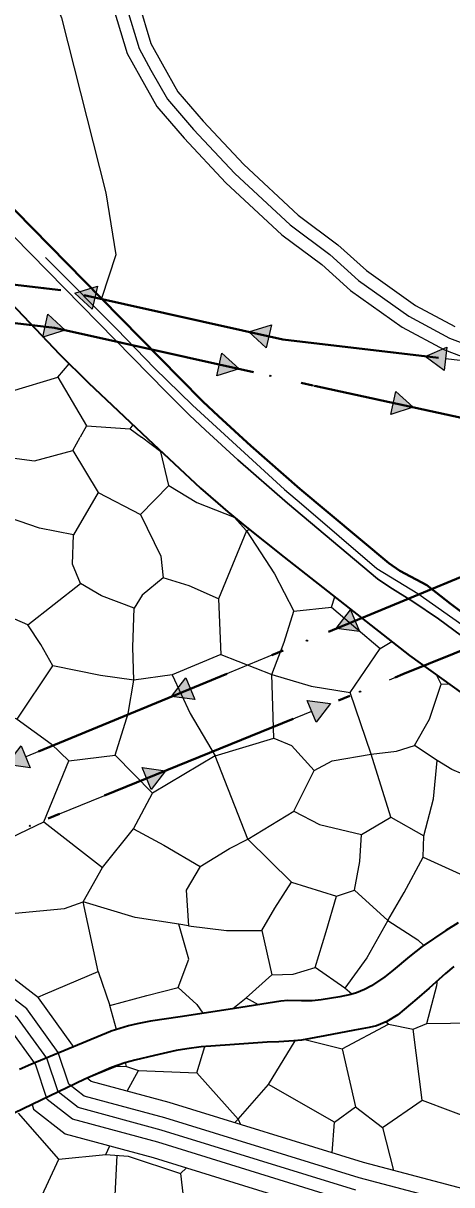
# Model space of a CAD drawing. Extents: x -64005 to -55000, y -89025 to -80000.
# Drawn here: x -59861 to -59524, y -84506 to -83593 of the extents above; entities that cross this region are included whole.
import ezdxf

# ---------------------------------------------------------------- set-up
doc = ezdxf.new("R2010")
doc.units = 0
doc.header["$LTSCALE"] = 32
for name, pattern in [('DASH_DOUBLE_DOT', [9.2, 5, -1.2, 0.3, -1.2, 0.3, -1.2]), ('DOT_DASHED', [7.7, 5, -1.2, 0.3, -1.2]), ('LONG_DASHED', [7.5, 6, -1.5])]:
    doc.linetypes.add(name, pattern=pattern)
for name, color, linetype, lineweight in [('18', 7, 'Continuous', 25), ('19', 7, 'Continuous', 25), ('3', 7, 'Continuous', 25), ('39', 7, 'LONG_DASHED', 25), ('53', 7, 'DASH_DOUBLE_DOT', 25), ('6', 7, 'Continuous', 25), ('7', 7, 'Continuous', 13), ('8', 7, 'Continuous', 25)]:
    doc.layers.add(name, color=color, linetype=linetype, lineweight=lineweight)

msp = doc.modelspace()

# ---------------------------------------------------------------- hatches: boundary and pattern name
at = {"layer": '18'}
for points in [[(-59806.75, -83818.08), (-59820.37, -83805.56), (-59802.72, -83800.02)], [(-59841.57, -83822.1), (-59827.95, -83834.62), (-59845.6, -83840.16)], [(-59670.11, -83848.55), (-59683.73, -83836.03), (-59666.08, -83830.49)], [(-59704.93, -83852.58), (-59691.31, -83865.09), (-59708.95, -83870.63)], [(-59530.34, -83866.28), (-59545.16, -83855.21), (-59528.17, -83847.9)], [(-59568.26, -83882.76), (-59554.59, -83895.22), (-59572.21, -83900.84)], [(-59596.7, -84071.48), (-59615.04, -84069.05), (-59603.77, -84054.38)], [(-59726.08, -84124.96), (-59744.42, -84122.53), (-59733.15, -84107.86)], [(-59637.86, -84125.55), (-59619.54, -84128.09), (-59630.9, -84142.69)], [(-59855.47, -84178.43), (-59873.81, -84176.01), (-59862.53, -84161.34)], [(-59767.55, -84178.28), (-59749.23, -84180.82), (-59760.59, -84195.42)]]:
    msp.add_hatch(color=256, dxfattribs=at).paths.add_polyline_path(points)

# ---------------------------------------------------------------- linework, layer by layer
for p, q in [((-59732.53, -83825.15), (-59804.74, -83809.05)), ((-59917.21, -83823.48), (-59843.71, -83831.9)), ((-59779.15, -83845.5), (-59706.94, -83861.6)), ((-59455.79, -83865.78), (-59529.25, -83857.09)), ((-59531.86, -84034.67), (-59600.23, -84062.93)), ((-59661.25, -84088.15), (-59729.62, -84116.41)), ((-59702.91, -84161.99), (-59634.38, -84134.12)), ((-59790.63, -84141.63), (-59859, -84169.89)), ((-59832.6, -84214.72), (-59764.07, -84186.85))]:
    msp.add_line(p, q, dxfattribs=at)
at = {"layer": '18', "linetype": 'DOT_DASHED', "lineweight": 40}
for points in [[(-55000.81, -81341.27), (-57492.65, -83191.85), (-58506.34, -83610.82), (-59176.97, -83888), (-59245.7, -83916.4), (-60498.5, -84434.2), (-61697.45, -84700.56), (-63379.7, -85074.29), (-63500.32, -85101.08), (-63736.4, -85153.53), (-64000, -85168.65)], [(-62511.18, -83419.68), (-62511.65, -83442.16), (-62269.37, -83547.46), (-62236.29, -83546.11), (-61998.23, -83536.37), (-61478.42, -83639.63), (-61155.09, -83677.73), (-60626.09, -83739.21), (-60379.64, -83770.49), (-59836.37, -83832.74), (-59632.07, -83878.3), (-59482.83, -83910.88), (-59245.7, -83916.4), (-59157.46, -83918.46), (-58274.27, -84022.41)], [(-59176.97, -83888), (-59290.14, -83885.36), (-59657.06, -83841.98), (-59831.38, -83803.11), (-60376.04, -83740.71), (-60622.47, -83709.43), (-61151.6, -83647.93), (-61473.73, -83609.97), (-61992.38, -83506.94), (-61993.6, -83506.74), (-62420.8, -83437.27), (-62481.72, -83419.68)], [(-64000, -85400.95), (-63756.78, -85343.55), (-63583.22, -85302.6), (-63160.94, -85202.94), (-62774.07, -85111.63), (-62063.05, -84888.71), (-61746.39, -84828.12), (-61731.7, -84825.31), (-61594.06, -84786.87), (-61360.14, -84721.55), (-60481.8, -84478.68), (-59562.86, -84105.04), (-59208.4, -83960.92), (-58840.52, -84105.61)]]:
    msp.add_lwpolyline(points, dxfattribs=at)
at = {"layer": '18'}
for points in [[(-59806.75, -83818.08), (-59820.37, -83805.56), (-59802.72, -83800.02)], [(-59841.57, -83822.1), (-59827.95, -83834.62), (-59845.6, -83840.16)], [(-59670.11, -83848.55), (-59683.73, -83836.03), (-59666.08, -83830.49)], [(-59704.93, -83852.58), (-59691.31, -83865.09), (-59708.95, -83870.63)], [(-59530.34, -83866.28), (-59545.16, -83855.21), (-59528.17, -83847.9)], [(-59568.26, -83882.76), (-59554.59, -83895.22), (-59572.21, -83900.84)], [(-59596.7, -84071.48), (-59615.04, -84069.05), (-59603.77, -84054.38)], [(-59726.08, -84124.96), (-59744.42, -84122.53), (-59733.15, -84107.86)], [(-59637.86, -84125.55), (-59619.54, -84128.09), (-59630.9, -84142.69)], [(-59855.47, -84178.43), (-59873.81, -84176.01), (-59862.53, -84161.34)], [(-59767.55, -84178.28), (-59749.23, -84180.82), (-59760.59, -84195.42)]]:
    msp.add_lwpolyline(points, close=True, dxfattribs=at)
for points in [[(-59594.82, -83849.34), (-59657.06, -83841.98), (-59668.09, -83839.52)], [(-59642.5, -83875.97), (-59632.07, -83878.3), (-59570.24, -83891.8)], [(-59573.22, -84109.25), (-59562.86, -84105.04), (-59504.69, -84081.39)]]:
    msp.add_lwpolyline(points, dxfattribs=at)
for centre in [(-59845.01, -83801.55), (-59708.13, -83830.59), (-59803.55, -83840.06), (-59569.99, -83852.28), (-59666.91, -83870.53), (-59530.16, -83900.55), (-59638.14, -84078.6), (-59596.38, -84118.67), (-59767.52, -84132.08), (-59726.07, -84171.4), (-59855.76, -84224.13)]:
    msp.add_circle(centre, 0.5, dxfattribs=at)
at = {"layer": '19'}
for p, q in [((-59776.9, -83912.03), (-59774.74, -83909.08)), ((-59695.23, -83981.67), (-59695.26, -83981.6)), ((-59685.47, -83992.33), (-59683.46, -83991.23)), ((-59532.64, -84112.68), (-59526.56, -84112.43)), ((-59602.78, -84356.27), (-59608.35, -84351.7)), ((-59787.72, -84384.2), (-59792.89, -84365.35)), ((-59685.86, -84359.18), (-59676.48, -84364.6)), ((-59779.44, -84432.55), (-59770.49, -84416.31)), ((-59616.38, -84456.84), (-59668.34, -84427.33)), ((-59578.76, -84461.25), (-59570.07, -84494.94))]:
    msp.add_line(p, q, dxfattribs=at)
for points in [[(-59922.72, -83759.04), (-59889.63, -83793.51), (-59832.43, -83853.52), (-59809.77, -83876.13), (-59763.12, -83920.02), (-59721.65, -83958.79), (-59700.28, -83977.48), (-59685.66, -83989.48), (-59656.04, -84012.98), (-59557.43, -84090.17), (-59498.82, -84132.43)], [(-59870.24, -83882.51), (-59833.7, -83871.49), (-59824.94, -83861)], [(-59833.7, -83871.49), (-59811.24, -83909.83), (-59816.17, -83918.73)], [(-59811.24, -83909.83), (-59776.9, -83912.03), (-59768.06, -83918.73)], [(-59886.82, -83928.83), (-59880.16, -83933.71), (-59852.18, -83937.26), (-59822.01, -83929.27), (-59816.17, -83918.73)], [(-59768.92, -83979.46), (-59746.73, -83956.8), (-59752.93, -83930.16), (-59768.06, -83918.73)], [(-59822.01, -83929.27), (-59802.04, -83962.13), (-59821.56, -83995.44), (-59848.19, -83990.11), (-59871.72, -83982.12), (-59877.05, -83957.24), (-59880.16, -83933.71)], [(-59802.04, -83962.13), (-59768.92, -83979.46), (-59752.93, -84012.31), (-59751.16, -84029.19), (-59767.59, -84042.96), (-59773.8, -84053.16), (-59799.55, -84043.4), (-59815.97, -84033.64)], [(-59746.73, -83956.8), (-59724.53, -83970.12), (-59695.23, -83981.67), (-59685.47, -83992.33), (-59707.68, -84045.62), (-59730.74, -84035.4), (-59751.16, -84029.19)], [(-59857.25, -84066.05), (-59815.97, -84033.64), (-59822.18, -84018.53), (-59821.56, -83995.44)], [(-59685.47, -83992.33), (-59663.58, -84026.07), (-59648.5, -84055.39), (-59618.75, -84052.28), (-59616.19, -84044.18)], [(-59707.68, -84045.62), (-59705.76, -84089.59), (-59665.8, -84105.13), (-59656.05, -84079.82), (-59648.5, -84055.39)], [(-59915.67, -84114.89), (-59893.21, -84127.79), (-59865.69, -84140.22), (-59837.72, -84098.47), (-59847.04, -84081.6), (-59857.25, -84066.05), (-59898.35, -84048.29)], [(-59705.76, -84089.59), (-59743.94, -84105.57), (-59774.12, -84109.57), (-59775, -84083.82), (-59773.8, -84053.16)], [(-59618.75, -84052.28), (-59580.58, -84084.71), (-59571.5, -84079.16)], [(-59665.8, -84105.13), (-59634.73, -84114.47), (-59604.1, -84119.35), (-59580.58, -84084.71)], [(-59774.12, -84109.57), (-59800.3, -84106.02), (-59837.72, -84098.47)], [(-59865.69, -84140.22), (-59838.92, -84159.75), (-59825.16, -84173.07), (-59788.77, -84168.63), (-59778.55, -84135.78), (-59774.12, -84109.57)], [(-59743.94, -84105.57), (-59729.73, -84135.78), (-59710.19, -84169.08), (-59664.02, -84155.31), (-59665.8, -84105.13)], [(-59587.69, -84167.76), (-59567.71, -84165.54), (-59553.5, -84161.1), (-59541.96, -84140.22), (-59532.64, -84112.68), (-59536.21, -84105.47)], [(-59664.02, -84155.31), (-59650.27, -84161.1), (-59632.51, -84180.63), (-59618.31, -84173.09), (-59587.69, -84167.76), (-59604.1, -84119.35)], [(-59487.53, -84141.61), (-59488.25, -84144.67), (-59498.46, -84190.86), (-59524.2, -84179.75), (-59535.75, -84172.65), (-59553.5, -84161.1)], [(-59870.38, -84233.16), (-59844.84, -84220.84), (-59825.16, -84173.07)], [(-59710.19, -84169.08), (-59759.46, -84198.39), (-59788.77, -84168.63)], [(-59721.96, -84256.09), (-59699.06, -84241.99), (-59684.54, -84234.5), (-59710.19, -84169.08)], [(-59648.42, -84212.47), (-59628.17, -84223.05), (-59595.14, -84230.98), (-59572.25, -84217.32), (-59587.69, -84167.76)], [(-59572.25, -84217.32), (-59546.27, -84231.85), (-59538.78, -84202.77), (-59535.75, -84172.65)], [(-59684.54, -84234.5), (-59648.42, -84212.47), (-59632.51, -84180.63)], [(-59844.84, -84220.84), (-59798.61, -84256.96), (-59774.38, -84226.56), (-59759.46, -84198.39)], [(-59546.7, -84248.6), (-59492.1, -84273.71), (-59484.61, -84252.12), (-59477.57, -84222.16), (-59473.6, -84199.3)], [(-59774.38, -84226.56), (-59750.59, -84239.34), (-59721.96, -84256.09), (-59732.96, -84274.6), (-59731.22, -84302.79), (-59738.71, -84301.46)], [(-59731.22, -84302.79), (-59701.26, -84306.31), (-59673.53, -84306.31), (-59663.4, -84288.69), (-59650.19, -84268.43), (-59684.54, -84234.5)], [(-59650.19, -84268.43), (-59614.96, -84279.44), (-59600.87, -84274.6), (-59596.47, -84252.12), (-59595.14, -84230.98)], [(-59600.87, -84274.6), (-59574.45, -84298.38), (-59561.68, -84276.36), (-59546.7, -84248.6), (-59546.27, -84231.85)], [(-59898.12, -84273.26), (-59867.3, -84292.66), (-59828.55, -84289.12), (-59814.02, -84283.83), (-59798.61, -84256.96)], [(-59849.56, -84358.74), (-59843.52, -84356.1), (-59802.12, -84338.47), (-59814.02, -84283.83)], [(-59802.12, -84338.47), (-59792.89, -84365.35), (-59763.82, -84357.42), (-59739.16, -84351.24), (-59730.79, -84328.77), (-59738.71, -84301.46), (-59773.06, -84296.17), (-59814.02, -84283.83)], [(-59574.45, -84298.38), (-59591.19, -84327.9), (-59608.35, -84351.7), (-59631.68, -84335.39), (-59622.89, -84307.2), (-59614.96, -84279.44)], [(-59519.39, -84300.36), (-59528.99, -84306.26), (-59547.57, -84318.97), (-59557.46, -84326.68), (-59570.29, -84337.42), (-59576.87, -84342.63), (-59587.29, -84349.79), (-59592.93, -84352.78), (-59599.26, -84355.25), (-59603.58, -84356.5), (-59612.37, -84358.42), (-59626.82, -84360.77), (-59634.08, -84361.52), (-59642.26, -84361.59), (-59653.18, -84361.33), (-59658.59, -84361.8), (-59700, -84368.29), (-59737.75, -84374.21), (-59761.13, -84377.6), (-59771.53, -84379.59), (-59778.38, -84381.29), (-59791.86, -84385.49), (-59792.51, -84385.72)], [(-59574.45, -84298.38), (-59551.11, -84313.8), (-59546.33, -84318.12)], [(-59821.69, -84397.86), (-59822.21, -84396.31), (-59849.07, -84359.12), (-59899.94, -84319.96), (-59931.92, -84307.02)], [(-59673.53, -84306.31), (-59665.6, -84341.13), (-59648.87, -84340.68), (-59631.68, -84335.39)], [(-59544.06, -84379.45), (-59488.14, -84378.58), (-59486.82, -84358.31), (-59462.61, -84324.38), (-59476.63, -84307.23)], [(-59810.75, -84422.46), (-59781.04, -84410.25), (-59773.48, -84407.83), (-59757.83, -84404.59), (-59740.9, -84400.73), (-59732.35, -84399.2), (-59721.15, -84397.84), (-59698.67, -84396.09), (-59669.24, -84394.11), (-59660.27, -84393.69), (-59648.31, -84393.07), (-59642.36, -84392.4), (-59623.96, -84389), (-59600.74, -84384.75), (-59589.22, -84382.61), (-59583.54, -84381.18), (-59575.27, -84377.96), (-59566.84, -84372.71), (-59551.77, -84360.11), (-59542.07, -84351.59), (-59529.27, -84340.11), (-59522.62, -84334.63)], [(-59696.21, -84367.7), (-59685.86, -84359.18), (-59665.6, -84341.13)], [(-59574.01, -84379.89), (-59554.63, -84383.86), (-59544.06, -84379.45), (-59536.14, -84349.49), (-59535.43, -84345.63)], [(-59739.16, -84351.24), (-59724.6, -84364.47), (-59719.97, -84371.42)], [(-59639.88, -84391.94), (-59610.55, -84399.27), (-59574.01, -84379.89), (-59576.01, -84378.25)], [(-59610.55, -84399.27), (-59599.89, -84444.96), (-59578.76, -84461.25), (-59547.48, -84439.66), (-59554.63, -84383.86)], [(-59792.51, -84385.72), (-59807.1, -84391.79), (-59821.69, -84397.86)], [(-59724.7, -84418.08), (-59692.12, -84454.66), (-59668.34, -84427.33), (-59647.31, -84392.96)], [(-59779.74, -84413.23), (-59770.49, -84416.31), (-59724.7, -84418.08), (-59718.22, -84397.61)], [(-59547.48, -84439.66), (-59503.01, -84456.4), (-59489.35, -84417.2), (-59484.19, -84395.76)], [(-59787.69, -84412.98), (-59779.74, -84413.23), (-59780.6, -84410.11)], [(-59289.6, -84568.13), (-59366.69, -84548.56), (-59593.6, -84488.74), (-59746.27, -84441.52), (-59807.54, -84424.96), (-59810.75, -84422.46)], [(-59980.29, -84667.04), (-59981.13, -84651.47), (-59981.02, -84638.43), (-59980.26, -84629.75), (-59978.02, -84612.4), (-59973.93, -84584.27), (-59964.72, -84528.32), (-59963.68, -84520.42), (-59962.17, -84516.71), (-59959.17, -84512.93), (-59952.27, -84506.52), (-59927.07, -84482.17), (-59919.45, -84475.87), (-59915.39, -84473.07), (-59908.96, -84469.43), (-59882.07, -84456.41), (-59854.07, -84443.05)], [(-59854.07, -84443.05), (-59852.84, -84446.73), (-59828.02, -84466.05), (-59758.79, -84484.76), (-59605.99, -84532.03), (-59424.28, -84579.92)], [(-59618.36, -84481.08), (-59616.38, -84456.84), (-59599.89, -84444.96)], [(-59892.92, -84522.5), (-59847.56, -84517.65), (-59833.02, -84485.92), (-59864.73, -84449.81)], [(-59695.01, -84457.37), (-59692.12, -84454.66), (-59690.28, -84458.84)], [(-59833.02, -84485.92), (-59796.03, -84482.41), (-59793.06, -84475.5)], [(-59796.03, -84482.41), (-59778.43, -84483.72), (-59737.46, -84497.39), (-59732.65, -84492.85)], [(-59732.64, -84537.93), (-59740.1, -84562.6), (-59748.03, -84573.17), (-59766.98, -84569.2), (-59790.74, -84555.98), (-59787.23, -84483.07)], [(-59737.46, -84497.39), (-59732.64, -84537.93), (-59680.23, -84544.53)]]:
    msp.add_lwpolyline(points, dxfattribs=at)
at = {"layer": '3', "lineweight": 40}
for points in [[(-59799.58, -83809.66), (-60124.14, -83478.72), (-60222.05, -83376.91), (-60249.87, -83348.53), (-60263.06, -83335.03), (-60279.83, -83316), (-60296.44, -83297.8), (-60347.76, -83242.82), (-60392.77, -83197.24), (-60432.47, -83158.8), (-60442.25, -83149)], [(-59573.86, -84017.79), (-59643.59, -83959.27), (-59682.3, -83925.45), (-59707.47, -83902.33), (-59719.78, -83890.56), (-59737.98, -83872.47), (-59799.58, -83809.66)], [(-59256.04, -84195.53), (-59256.89, -84195.2), (-59260.6, -84194.11), (-59265.36, -84192.95), (-59272.95, -84191.38), (-59282.72, -84189.9), (-59295.38, -84189.52), (-59303.16, -84190.68), (-59309.29, -84190.58), (-59317.85, -84189.75), (-59323.7, -84188.03), (-59333.37, -84183.64), (-59342.6, -84179.81), (-59352.34, -84174.56), (-59367.49, -84165.17), (-59416.52, -84134.62), (-59442.47, -84114.05), (-59489.43, -84076.26), (-59525.59, -84049.5), (-59544.03, -84035.08), (-59565.16, -84023.81), (-59573.86, -84017.79)]]:
    msp.add_lwpolyline(points, dxfattribs=at)
at = {"layer": '3'}
for points in [[(-59799.58, -83809.66), (-60124.14, -83478.72), (-60222.05, -83376.91), (-60249.87, -83348.53), (-60263.06, -83335.03), (-60279.83, -83316), (-60296.44, -83297.8), (-60347.76, -83242.82), (-60392.77, -83197.24), (-60432.47, -83158.8), (-60442.25, -83149)], [(-59582.7, -84029.96), (-59653.35, -83970.67), (-59692.32, -83936.63), (-59717.73, -83913.27), (-59730.26, -83901.3), (-59748.62, -83883.03), (-60134.9, -83489.18), (-60232.81, -83387.35), (-60260.59, -83359.03), (-60274.06, -83345.23), (-60290.99, -83326.02), (-60307.46, -83307.98), (-60358.58, -83253.2), (-60403.33, -83207.9), (-60442.99, -83169.48)], [(-59582.7, -84029.96), (-59653.35, -83970.67), (-59692.32, -83936.63), (-59717.73, -83913.27), (-59730.26, -83901.3), (-59748.62, -83883.03), (-60134.9, -83489.18), (-60232.81, -83387.35), (-60260.59, -83359.03), (-60274.06, -83345.23), (-60290.99, -83326.02), (-60307.46, -83307.98), (-60358.58, -83253.2), (-60403.33, -83207.9), (-60442.99, -83169.48)], [(-60442.99, -83169.48), (-60403.33, -83207.9), (-60358.58, -83253.2), (-60307.46, -83307.98), (-60290.99, -83326.02), (-60274.06, -83345.23), (-60260.59, -83359.03), (-60232.81, -83387.35), (-60134.9, -83489.18), (-59748.62, -83883.03), (-59730.26, -83901.3), (-59717.73, -83913.27), (-59692.32, -83936.63), (-59653.35, -83970.67), (-59582.7, -84029.96)], [(-59573.86, -84017.79), (-59643.59, -83959.27), (-59682.3, -83925.45), (-59707.47, -83902.33), (-59719.78, -83890.56), (-59737.98, -83872.47), (-59799.58, -83809.66)], [(-59256.04, -84195.53), (-59256.89, -84195.2), (-59260.6, -84194.11), (-59265.36, -84192.95), (-59272.95, -84191.38), (-59282.72, -84189.9), (-59295.38, -84189.52), (-59303.16, -84190.68), (-59309.29, -84190.58), (-59317.85, -84189.75), (-59323.7, -84188.03), (-59333.37, -84183.64), (-59342.6, -84179.81), (-59352.34, -84174.56), (-59367.49, -84165.17), (-59416.52, -84134.62), (-59442.47, -84114.05), (-59489.43, -84076.26), (-59525.59, -84049.5), (-59544.03, -84035.08), (-59565.16, -84023.81), (-59573.86, -84017.79)], [(-59259.82, -84209.98), (-59264.5, -84208.59), (-59268.64, -84207.59), (-59275.6, -84206.15), (-59284.07, -84204.86), (-59294.49, -84204.55), (-59302.17, -84205.7), (-59310.13, -84205.57), (-59320.72, -84204.55), (-59328.95, -84202.12), (-59339.35, -84197.4), (-59349.05, -84193.37), (-59359.86, -84187.54), (-59375.4, -84177.91), (-59425.17, -84146.9), (-59451.83, -84125.77), (-59498.6, -84088.14), (-59534.68, -84061.44), (-59554.86, -84047.78), (-59572.9, -84036.68), (-59582.7, -84029.96)], [(-59582.7, -84029.96), (-59572.9, -84036.68), (-59554.86, -84047.78), (-59534.68, -84061.44), (-59498.6, -84088.14), (-59451.83, -84125.77), (-59425.17, -84146.9), (-59375.4, -84177.91), (-59359.86, -84187.54), (-59349.05, -84193.37), (-59339.35, -84197.4), (-59328.95, -84202.12), (-59320.72, -84204.55), (-59310.13, -84205.57), (-59302.17, -84205.7), (-59294.49, -84204.55), (-59284.07, -84204.86), (-59275.6, -84206.15), (-59268.64, -84207.59), (-59264.5, -84208.59), (-59259.82, -84209.98)]]:
    msp.add_lwpolyline(points, dxfattribs=at)
at = {"layer": '39'}
for points in [[(-59780.11, -83579.83), (-59769.97, -83613.35), (-59760.67, -83630.25), (-59747.71, -83653.06), (-59727.14, -83677.01), (-59694.75, -83711.64), (-59651.37, -83751.92), (-59620.11, -83775.3), (-59597.58, -83795.58), (-59558.13, -83823.75), (-59526.02, -83840.92), (-59467.43, -83863.17)], [(-59395.62, -84564.2), (-59599.8, -84510.38), (-59752.53, -84463.14), (-59817.78, -84445.51), (-59833.65, -84433.16), (-59842.46, -84406.7), (-59865.39, -84374.95), (-59911.23, -84339.67), (-60088.91, -84267.79)]]:
    msp.add_lwpolyline(points, dxfattribs=at)
at = {"layer": '53'}
msp.add_lwpolyline([(-60444.3, -83158.67), (-60412.38, -83190.25), (-60400.53, -83201.54), (-60383.75, -83218.55), (-60356.89, -83244.67), (-60295.93, -83310.03), (-60275.26, -83332.42), (-60271.63, -83336.55), (-60256.52, -83351.8), (-60182.45, -83428.9), (-60119.98, -83494.38), (-59981.9, -83635.2), (-59839.26, -83781.85), (-59787.53, -83833.88), (-59757.89, -83864.54), (-59727.92, -83893.51), (-59655.85, -83959.88), (-59642.38, -83971), (-59583.28, -84022), (-59550.95, -84041.54), (-59511.89, -84069.16)], dxfattribs=at)
at = {"layer": '6', "lineweight": 35}
for points in [[(-60483.88, -83182.74), (-60416.83, -83253.16), (-60396.53, -83273.8), (-60369, -83300.88), (-60355.4, -83314.58), (-60219.86, -83454.59), (-60118.07, -83561.41), (-60088.56, -83591.52), (-60041.01, -83639.67), (-59978.64, -83702), (-59945.43, -83735.49), (-59889.63, -83793.51), (-59832.43, -83853.52), (-59809.75, -83876.12), (-59763.12, -83920.02), (-59721.65, -83958.79), (-59700.28, -83977.48), (-59685.66, -83989.48), (-59656.04, -84012.98), (-59557.43, -84090.17), (-59498.82, -84132.43)], [(-59519.39, -84300.36), (-59528.99, -84306.26), (-59547.57, -84318.97), (-59557.46, -84326.68), (-59570.29, -84337.42), (-59576.87, -84342.63), (-59587.29, -84349.79), (-59592.93, -84352.78), (-59599.26, -84355.25), (-59603.58, -84356.5), (-59612.37, -84358.42), (-59626.82, -84360.77), (-59634.08, -84361.52), (-59642.26, -84361.59), (-59653.18, -84361.33), (-59658.59, -84361.8), (-59700, -84368.29), (-59737.75, -84374.21), (-59761.13, -84377.6), (-59771.53, -84379.59), (-59778.38, -84381.29), (-59791.86, -84385.49), (-59792.51, -84385.72), (-59854.96, -84411.7), (-59863.79, -84415.59)], [(-59522.62, -84334.63), (-59529.27, -84340.11), (-59542.07, -84351.59), (-59551.77, -84360.11), (-59566.84, -84372.71), (-59575.27, -84377.96), (-59583.54, -84381.18), (-59589.22, -84382.61), (-59600.74, -84384.75), (-59623.96, -84389), (-59642.36, -84392.4), (-59648.31, -84393.07), (-59660.27, -84393.69), (-59669.24, -84394.11), (-59698.67, -84396.09), (-59721.15, -84397.84), (-59732.35, -84399.2), (-59740.9, -84400.73), (-59757.83, -84404.59), (-59773.35, -84408.13), (-59781.04, -84410.25), (-59791.74, -84414.03), (-59812.46, -84423.27), (-59854.07, -84443.05), (-59882.07, -84456.41)]]:
    msp.add_lwpolyline(points, dxfattribs=at)
at = {"layer": '7', "lineweight": 25}
msp.add_lwpolyline([(-60442.25, -83149), (-60357.08, -83115.93), (-60328.72, -83104.33), (-60296.72, -83097.67), (-60244.72, -83050.98), (-60206.75, -83024.23), (-60190.06, -83044.98), (-60184.06, -83066.32), (-60179.27, -83108.43), (-60157.27, -83145.11), (-59990.07, -83313.07), (-59940.9, -83370.88), (-59895.07, -83431.4), (-59830.9, -83589.14), (-59796.07, -83726.7), (-59788.35, -83775.32), (-59799.58, -83809.66)], dxfattribs=at)
at = {"layer": '8'}
for points in [[(-59770.52, -83576.98), (-59760.7, -83609.45), (-59751.94, -83625.37), (-59739.49, -83647.28), (-59719.69, -83670.34), (-59687.69, -83704.55), (-59644.96, -83744.23), (-59613.76, -83767.56), (-59591.3, -83787.77), (-59552.84, -83815.23), (-59521.87, -83831.8)], [(-59280.81, -84583.26), (-59369.82, -84560.66), (-59597.05, -84500.76), (-59749.75, -84453.53), (-59813.23, -84436.38), (-59825.12, -84427.13), (-59833.46, -84402.09), (-59858.14, -84367.91), (-59906.21, -84330.91), (-60084.9, -84258.62)]]:
    msp.add_lwpolyline(points, dxfattribs=at)
at = {"layer": '8', "linetype": 'LONG_DASHED'}
for points in [[(-59789.7, -83582.68), (-59779.24, -83617.25), (-59769.4, -83635.13), (-59755.92, -83658.84), (-59734.59, -83683.68), (-59701.81, -83718.74), (-59657.78, -83759.61), (-59626.46, -83783.04), (-59603.85, -83803.39), (-59563.42, -83832.26), (-59530.17, -83850.04), (-59471.12, -83872.47)], [(-59408.35, -84571.18), (-59602.55, -84520.01), (-59755.31, -84472.75), (-59822.33, -84454.64), (-59842.18, -84439.19), (-59851.46, -84411.31), (-59872.64, -84381.99), (-59916.25, -84348.43), (-60092.92, -84276.96)]]:
    msp.add_lwpolyline(points, dxfattribs=at)

doc.saveas('drawing.dxf')
